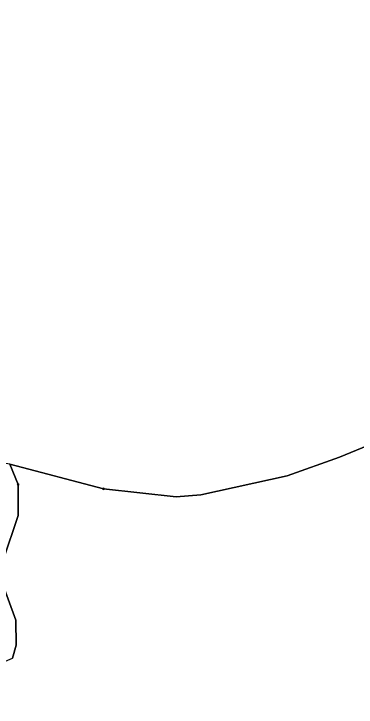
# Model space of a CAD drawing. Extents: x -650455 to -642254, y -1075222 to -1066610.
# Drawn here: x -645184 to -644814, y -1070807 to -1070058 of the extents above; entities that cross this region are included whole.
import ezdxf

# ---------------------------------------------------------------- set-up
doc = ezdxf.new("R2010")
doc.units = 0
doc.header["$LTSCALE"] = 4
doc.header["$PDMODE"] = 32
doc.header["$PDSIZE"] = 2
for name, color, linetype, lineweight in [('1', 7, 'Continuous', 25), ('11', 7, 'Continuous', 13), ('12', 7, 'Continuous', 13), ('14', 7, 'Continuous', 13)]:
    doc.layers.add(name, color=color, linetype=linetype, lineweight=lineweight)

msp = doc.modelspace()

# ---------------------------------------------------------------- linework, layer by layer
at = {"layer": '1'}
for points in [[(-644777, -1070514), (-644832, -1070537.001), (-644888.5, -1070557.001), (-644982, -1070577.501), (-645008.5, -1070579.5), (-645087, -1070571), (-645188.5, -1070544.501), (-645235, -1070537.001), (-645245, -1070532.501), (-645282.5, -1070523), (-645302, -1070515.501), (-645378, -1070455.501), (-645403, -1070418.001), (-645417, -1070402.501), (-645420.219, -1070400.367), (-645424.604, -1070393.714), (-645449.328, -1070376.453), (-645474.208, -1070360.748)], [(-645566, -1070859), (-645562, -1070787.001), (-645571.435, -1070712.939), (-645561.5, -1070723.501), (-645489.5, -1070761.5), (-645410, -1070775.001), (-645368.5, -1070777), (-645281.5, -1070761.5), (-645208.5, -1070763.501), (-645185.5, -1070754), (-645181.5, -1070740), (-645182, -1070713), (-645200.205, -1070663.392), (-645202, -1070658.501), (-645195.5, -1070648), (-645179.5, -1070600), (-645179.5, -1070566.5), (-645188.5, -1070544.501), (-645087, -1070571), (-645008.5, -1070579.5), (-644982, -1070577.501), (-644888.5, -1070557.001), (-644832, -1070537.001), (-644777, -1070514)], [(-645188.5, -1070544.501), (-645179.5, -1070566.5), (-645179.5, -1070600), (-645195.5, -1070648)], [(-645200.205, -1070663.392), (-645182, -1070713), (-645181.5, -1070740), (-645185.5, -1070754)]]:
    msp.add_lwpolyline(points, dxfattribs=at)
at = {"layer": '11'}
for points in [[(-645087, -1070571), (-645008.5, -1070579.5), (-644982, -1070577.501), (-644888.5, -1070557.001), (-644832, -1070537.001), (-644777, -1070514), (-644728.5, -1070479.001), (-644702.5, -1070450), (-644684, -1070421), (-644673.5, -1070396), (-644661, -1070337.501), (-644662, -1070274.5), (-644668, -1070166.5), (-644663, -1070126), (-644648.5, -1070085.5), (-644628.5, -1070058.001)], [(-644684, -1070421), (-644702.5, -1070450), (-644728.5, -1070479.001), (-644777, -1070514), (-644832, -1070537.001), (-644888.5, -1070557.001), (-644982, -1070577.501), (-645008.5, -1070579.5), (-645087, -1070571), (-645188.5, -1070544.501), (-645179.5, -1070566.5)], [(-645378, -1070455.501), (-645302, -1070515.501), (-645282.5, -1070523), (-645245, -1070532.501), (-645235, -1070537.001), (-645188.5, -1070544.501), (-645087, -1070571)], [(-645179.5, -1070566.5), (-645179.5, -1070600), (-645195.5, -1070648), (-645202, -1070658.501), (-645200.205, -1070663.392), (-645182, -1070713), (-645181.5, -1070740), (-645185.5, -1070754)]]:
    msp.add_lwpolyline(points, dxfattribs=at)
for p in [(-645179.5, -1070566.5), (-645087, -1070571)]:
    msp.add_point(p, dxfattribs=at)
at = {"layer": '12'}
msp.add_lwpolyline([(-645195.5, -1070648), (-645179.5, -1070600), (-645179.5, -1070566.5), (-645188.5, -1070544.501), (-645235, -1070537.001), (-645245, -1070532.501), (-645282.5, -1070523), (-645302, -1070515.501), (-645378, -1070455.501), (-645403, -1070418.001), (-645417, -1070402.501), (-645420.219, -1070400.367)], dxfattribs=at)
at = {"layer": '14'}
msp.add_lwpolyline([(-645185.5, -1070754), (-645181.5, -1070740), (-645182, -1070713), (-645200.205, -1070663.392), (-645234.5, -1070674.001)], dxfattribs=at)

doc.saveas('drawing.dxf')
